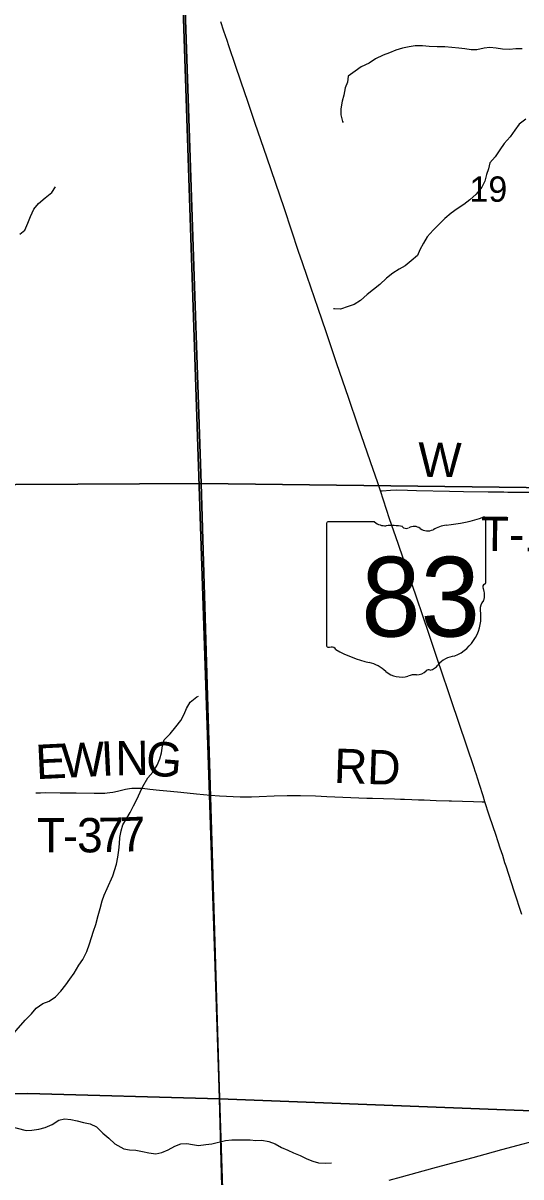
# Model space of a CAD drawing. Extents: x 1985906 to 2360102, y 891258 to 1222054.
# Drawn here: x 2106722 to 2111065, y 1061829 to 1071897 of the extents above; entities that cross this region are included whole.
import ezdxf

# ---------------------------------------------------------------- set-up
doc = ezdxf.new("R2010")
doc.units = 0
for name, color, linetype in [('GM_X_County_Road', 7, 'Continuous'), ('GM_X_Minor_River', 7, 'Continuous'), ('GM_X_Section', 7, 'Continuous'), ('GM_X_Section_Text', 7, 'Continuous'), ('GM_X_State_Location', 7, 'Continuous'), ('GM_X_State_Route', 7, 'Continuous'), ('GM_X_State_Shield', 7, 'Continuous'), ('GM_X_Township', 7, 'Continuous'), ('GM_X_Township_Road', 7, 'Continuous'), ('GM_X_Township_Road_Text', 7, 'Continuous')]:
    doc.layers.add(name, color=color, linetype=linetype)

msp = doc.modelspace()

# ---------------------------------------------------------------- linework, layer by layer
at = {"layer": 'GM_X_County_Road'}
msp.add_lwpolyline([(2109917, 1061802), (2110022, 1061831), (2110298, 1061905), (2110416, 1061937), (2110647, 1061999), (2110752, 1062027), (2110899, 1062068), (2111084, 1062118), (2111216, 1062154), (2111305, 1062178), (2111376, 1062197), (2111470, 1062222), (2111530, 1062239), (2111642, 1062270), (2111672, 1062280), (2111701, 1062291)], dxfattribs=at)
at = {"layer": 'GM_X_Minor_River'}
for points in [[(2111076, 1071671), (2111020, 1071671), (2110966, 1071667), (2110905, 1071669), (2110849, 1071677), (2110793, 1071683), (2110743, 1071677), (2110681, 1071663), (2110631, 1071665), (2110575, 1071671), (2110523, 1071677), (2110461, 1071685), (2110401, 1071691), (2110333, 1071691), (2110265, 1071693), (2110205, 1071700), (2110143, 1071698), (2110091, 1071690), (2110032, 1071678), (2109974, 1071660), (2109918, 1071638), (2109864, 1071616), (2109796, 1071584), (2109740, 1071546), (2109672, 1071515), (2109620, 1071477)], [(2109620, 1071477), (2109559, 1071433), (2109551, 1071383), (2109531, 1071333), (2109521, 1071269), (2109507, 1071217), (2109493, 1071150), (2109493, 1071098), (2109509, 1071038), (2109515, 1071030)], [(2111107, 1071058), (2111049, 1071016), (2111013, 1070964), (2110971, 1070904), (2110919, 1070845), (2110881, 1070791), (2110839, 1070731), (2110795, 1070677), (2110782, 1070625), (2110764, 1070575), (2110750, 1070518), (2110724, 1070464), (2110674, 1070404), (2110618, 1070356), (2110566, 1070314), (2110510, 1070276), (2110456, 1070239), (2110402, 1070193), (2110348, 1070141), (2110300, 1070089), (2110248, 1070033), (2110214, 1069977), (2110184, 1069920), (2110164, 1069870), (2110108, 1069824), (2110055, 1069780), (2110003, 1069750), (2109947, 1069716), (2109893, 1069670), (2109835, 1069615), (2109779, 1069573), (2109723, 1069529), (2109665, 1069477), (2109611, 1069443), (2109557, 1069423), (2109491, 1069401), (2109439, 1069405), (2109431, 1069405)], [(2106695, 1070055), (2106738, 1070089), (2106764, 1070151), (2106786, 1070209), (2106816, 1070272), (2106858, 1070322), (2106916, 1070372), (2106972, 1070420), (2107004, 1070468)], [(2106741, 1063197), (2106797, 1063251), (2106835, 1063301), (2106895, 1063341), (2106949, 1063362), (2107005, 1063400), (2107053, 1063450), (2107095, 1063506), (2107131, 1063556), (2107167, 1063608), (2107210, 1063677), (2107244, 1063727), (2107278, 1063797), (2107302, 1063863), (2107320, 1063919), (2107338, 1063972), (2107356, 1064032), (2107376, 1064110), (2107394, 1064170), (2107411, 1064238), (2107431, 1064288), (2107457, 1064347), (2107505, 1064455), (2107537, 1064559), (2107549, 1064619), (2107557, 1064681), (2107563, 1064734), (2107566, 1064790), (2107578, 1064848), (2107592, 1064902), (2107626, 1064958), (2107656, 1065010), (2107686, 1065067), (2107714, 1065123), (2107744, 1065185), (2107768, 1065235), (2107810, 1065311), (2107854, 1065361), (2107893, 1065422), (2107915, 1065476), (2107929, 1065530), (2107937, 1065592), (2107953, 1065642), (2108005, 1065696), (2108055, 1065755), (2108097, 1065811), (2108127, 1065867), (2108149, 1065917), (2108181, 1065973), (2108237, 1066017), (2108253, 1066023)], [(2104232, 1062694), (2104280, 1062636), (2104395, 1062556), (2104509, 1062494), (2104625, 1062456), (2104749, 1062429), (2104865, 1062423), (2104979, 1062393), (2105101, 1062314), (2105219, 1062304), (2105334, 1062320), (2105450, 1062291), (2105574, 1062279), (2105693, 1062312), (2105813, 1062370), (2105927, 1062379), (2106046, 1062411), (2106172, 1062532), (2106202, 1062648), (2106320, 1062753), (2106402, 1062868), (2106524, 1062951), (2106741, 1063197)], [(2106749, 1062235), (2106799, 1062237), (2106861, 1062245), (2106915, 1062259), (2106977, 1062287), (2107035, 1062323), (2107085, 1062335), (2107139, 1062331), (2107195, 1062317), (2107249, 1062305), (2107308, 1062291), (2107362, 1062265), (2107418, 1062211), (2107470, 1062167), (2107524, 1062119), (2107600, 1062075), (2107652, 1062065), (2107706, 1062061), (2107765, 1062051), (2107819, 1062039), (2107879, 1062031), (2107933, 1062043), (2107987, 1062065), (2108045, 1062098), (2108097, 1062118), (2108151, 1062120), (2108201, 1062112), (2108253, 1062104), (2108315, 1062112), (2108369, 1062118), (2108489, 1062148), (2108543, 1062154), (2108653, 1062154), (2108703, 1062152), (2108753, 1062148), (2108805, 1062149), (2108867, 1062139), (2108920, 1062117), (2108976, 1062085), (2109032, 1062061), (2109082, 1062039), (2109138, 1062017), (2109198, 1061987), (2109250, 1061967), (2109300, 1061953), (2109364, 1061949), (2109412, 1061951)], [(2106604, 1062273), (2106749, 1062235)]]:
    msp.add_lwpolyline(points, dxfattribs=at)
at = {"layer": 'GM_X_Section'}
for points in [[(2108093, 1073270), (2108095, 1073222), (2108275, 1067879), (2102889, 1067852), (2102645, 1073194), (2105573, 1073178)], [(2108095, 1073222), (2113326, 1073086), (2113475, 1067816), (2108275, 1067879)], [(2102889, 1067852), (2108275, 1067879), (2108437, 1062509), (2106763, 1062556), (2103105, 1062493)], [(2108275, 1067879), (2113475, 1067816), (2113655, 1062309), (2108437, 1062509)], [(2108437, 1062509), (2108578, 1057164), (2105626, 1057164), (2103305, 1057115), (2103105, 1062493), (2106763, 1062556)], [(2108437, 1062509), (2113655, 1062309), (2113713, 1059760), (2113883, 1057208), (2108578, 1057164)]]:
    msp.add_lwpolyline(points, close=True, dxfattribs=at)
at = {"layer": 'GM_X_State_Route'}
msp.add_lwpolyline([(2111072, 1064118), (2111007, 1064322), (2110936, 1064540), (2110926, 1064570), (2110906, 1064633), (2110884, 1064698), (2110866, 1064752), (2110845, 1064818), (2110823, 1064885), (2110789, 1064985), (2110751, 1065103), (2110735, 1065153), (2110703, 1065254), (2110674, 1065345), (2110666, 1065369), (2110657, 1065398), (2110593, 1065587), (2110457, 1065992), (2110430, 1066070), (2110332, 1066361), (2110264, 1066563), (2110154, 1066889), (2110084, 1067091), (2109994, 1067355), (2109920, 1067572), (2109839, 1067815), (2109816, 1067884), (2109752, 1068070), (2109646, 1068381), (2109561, 1068629), (2109459, 1068924), (2109365, 1069204), (2109296, 1069408), (2109200, 1069686), (2109159, 1069805), (2109126, 1069905), (2109002, 1070276), (2108849, 1070727), (2108748, 1071022), (2108698, 1071169), (2108677, 1071229), (2108660, 1071279), (2108578, 1071519), (2108517, 1071698), (2108502, 1071744), (2108474, 1071826), (2108446, 1071907)], dxfattribs=at)
at = {"layer": 'GM_X_State_Shield'}
for p, q in [((2109789, 1067544), (2109381, 1067544)), ((2110760, 1067017), (2110760, 1067570)), ((2109368, 1067526), (2109368, 1066469)), ((2110760, 1067017), (2110760, 1067017))]:
    msp.add_line(p, q, dxfattribs=at)
for centre, radius, start, end in [((2109384, 1067528), 16.1, 98.1301, 188.1301), ((2109886, 1067666), 156, 231.6195, 271.1119), ((2110264, 1068984), 1476, 275.8445, 288.9065), ((2110744, 1067572), 15.5, 351.8621, 97.738), ((2109938, 1066951), 562, 80.4867, 94.9883), ((2110065, 1067533), 45.1, 219.7921, 297.1024), ((2110132, 1067411), 93.8, 54.4667, 119.1411), ((2110253, 1067579), 113, 233.8562, 294.8282), ((2110452, 1067221), 297, 97.3462, 120.7689), ((2110756, 1066977), 24, 107.944, 210.337), ((2110604, 1066907), 144, 340.033, 23.6496), ((2110743, 1067015), 16.6, 289.6038, 7.7341), ((2110815, 1066786), 105, 136.8065, 186.9296), ((2110347, 1066716), 369, 292.3089, 8.9858), ((2109384, 1066467), 16.3, 171.9584, 258.3066), ((2109386, 1066575), 124, 267.339, 280.6039), ((2109412, 1066408), 44.8, 29.7484, 93.2717), ((2109977, 1067357), 1066, 240.4129, 257.1985), ((2110502, 1066172), 202, 94.4031, 142.5768), ((2109659, 1065994), 334, 47.1842, 75.836), ((2110020, 1066403), 212, 230.7004, 286.2918), ((2110158, 1066324), 113, 268.777, 315.5493), ((2110260, 1066221), 31.8, 65.7517, 132.6484), ((2110246, 1066367), 119, 282.8732, 323.2771), ((2110142, 1066037), 174, 85.6951, 111.2099)]:
    msp.add_arc(centre, radius, start, end, dxfattribs=at)
at = {"layer": 'GM_X_Township'}
for points in [[(2106583, 1089599), (2107472, 1089594), (2107486, 1089138), (2107561, 1087031), (2107642, 1084033), (2107648, 1083989), (2107874, 1078624), (2108080, 1073154), (2108347, 1065164), (2108479, 1061198), (2108590, 1057156), (2105448, 1057141)], [(2130438, 1057318), (2124800, 1057239), (2124560, 1057243), (2124522, 1057246), (2119659, 1057225), (2113389, 1057199), (2108590, 1057156), (2108479, 1061198), (2108347, 1065164), (2108080, 1073154), (2107874, 1078624), (2107648, 1083989), (2107642, 1084033), (2107561, 1087031), (2107486, 1089138), (2107472, 1089594), (2107997, 1089591), (2112770, 1089563), (2114137, 1089555), (2118148, 1089526), (2120136, 1089511), (2123152, 1089499), (2136278, 1089412)]]:
    msp.add_lwpolyline(points, dxfattribs=at)
at = {"layer": 'GM_X_Township_Road'}
for points in [[(2109839, 1067815), (2109855, 1067816), (2109927, 1067822), (2109978, 1067823), (2110076, 1067821), (2110155, 1067818), (2110443, 1067813), (2110563, 1067811), (2110778, 1067808)], [(2110778, 1067808), (2110804, 1067807), (2110915, 1067806), (2110951, 1067805), (2111015, 1067804), (2111062, 1067804), (2111128, 1067804), (2111178, 1067803), (2111266, 1067803), (2111440, 1067802), (2111588, 1067802), (2111920, 1067800), (2112166, 1067797), (2112314, 1067797), (2112543, 1067795), (2112822, 1067791), (2112937, 1067789), (2113232, 1067785), (2113379, 1067782), (2113476, 1067782)], [(2106834, 1065180), (2106875, 1065181), (2106920, 1065182), (2107045, 1065181), (2107184, 1065181), (2107343, 1065179), (2107415, 1065178), (2107434, 1065178), (2107455, 1065180), (2107478, 1065182), (2107504, 1065186), (2107545, 1065194), (2107615, 1065212), (2107651, 1065219), (2107672, 1065220), (2107696, 1065222), (2107728, 1065222), (2107763, 1065220), (2107827, 1065213), (2107911, 1065204), (2107977, 1065198), (2108068, 1065189), (2108154, 1065181), (2108236, 1065173), (2108358, 1065160)], [(2108358, 1065160), (2108436, 1065154), (2108617, 1065147), (2108715, 1065146), (2108781, 1065148), (2108912, 1065155), (2109026, 1065158), (2109141, 1065158), (2109273, 1065154), (2109372, 1065149), (2109722, 1065135), (2109771, 1065134), (2109961, 1065128), (2110015, 1065126), (2110048, 1065125), (2110113, 1065122), (2110173, 1065120), (2110222, 1065119), (2110326, 1065115), (2110440, 1065111)], [(2110440, 1065111), (2110458, 1065110), (2110650, 1065105), (2110727, 1065103), (2110751, 1065103)]]:
    msp.add_lwpolyline(points, dxfattribs=at)

# ---------------------------------------------------------------- texts
at = {"layer": 'GM_X_Section_Text'}
msp.add_text('19', height=221, rotation=0, dxfattribs=at).set_placement((2110617, 1070338))
at = {"layer": 'GM_X_State_Location'}
msp.add_text('83', height=1, rotation=0, dxfattribs=at).set_placement((2109796, 1066854))
for s in ['s', 'r']:
    msp.add_text(s, height=1, dxfattribs=at).set_placement((2110048, 1066927))
at = {"layer": 'GM_X_State_Shield'}
msp.add_text('83', height=696.1, dxfattribs=at).set_placement((2109672, 1066544))
at = {"layer": 'GM_X_Township_Road_Text'}
for s, rotation, p in [('W', 359.2752, (2110167, 1067939)), ('T-108', 359.4403, (2110715, 1067291)), ('W', 2.8093, (2107062, 1065310)), ('I', 2.741, (2107409, 1065327)), ('N', 0.6156, (2107529, 1065333)), ('G', 355.376, (2107786, 1065336)), ('E', 2.8168, (2106838, 1065299)), ('RD', 358.0243, (2109431, 1065268)), ('T', 0.0086, (2106844, 1064660)), ('3', 0.4011, (2107194, 1064660)), ('7', 1.0558, (2107382, 1064662)), ('7', 2.4165, (2107575, 1064665)), ('-', 0.0972, (2107069, 1064660))]:
    msp.add_text(s, height=300, rotation=rotation, dxfattribs=at).set_placement(p)

doc.saveas('drawing.dxf')
